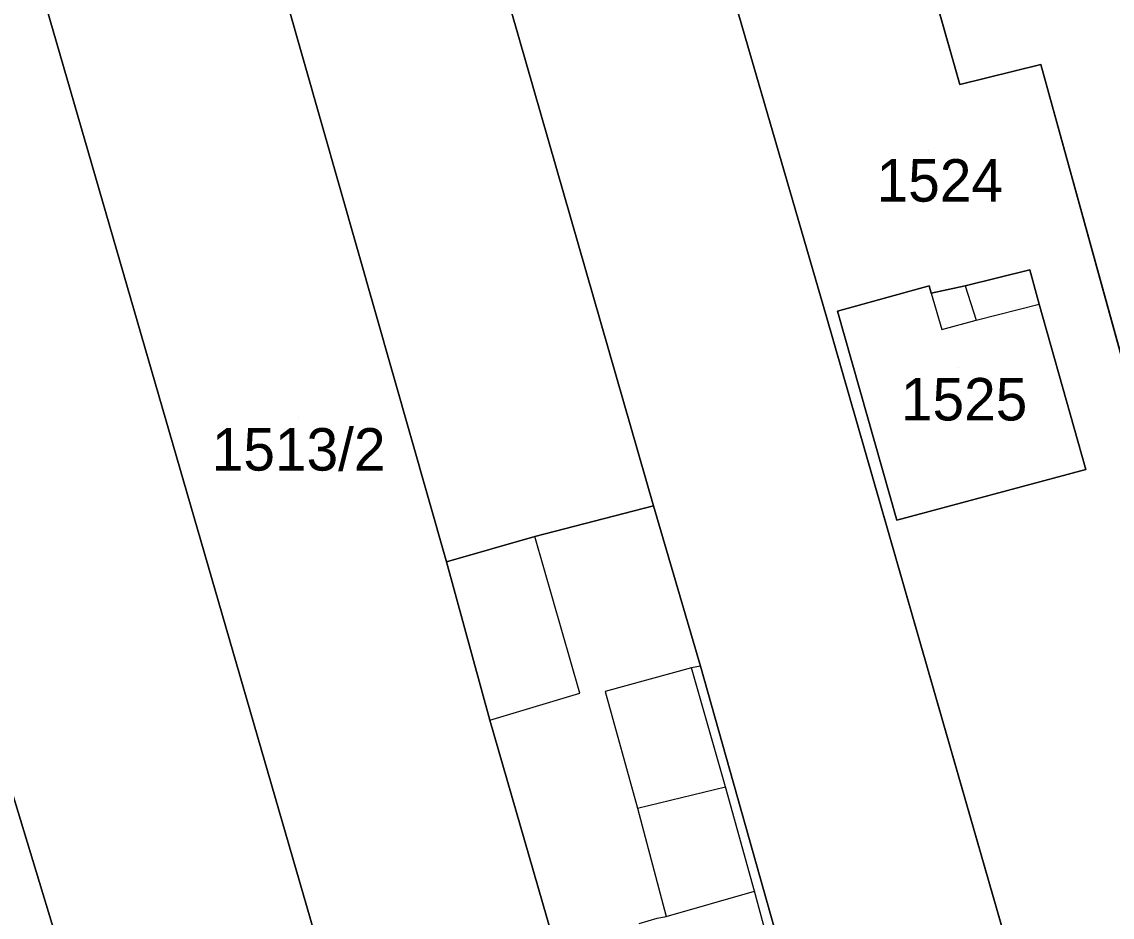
# Model space of a CAD drawing. Extents: x -263943 to -261149, y -1236934 to -1230686.
# Drawn here: x -262728.3 to -262676.9, y -1235130 to -1235087.9 of the extents above; entities that cross this region are included whole.
import ezdxf

# ---------------------------------------------------------------- set-up
doc = ezdxf.new("R2010")
doc.units = 0
for name, color, linetype in [('body_kn', 7, 'Continuous'), ('kladpar_druhypozemkov', 7, 'Continuous'), ('kladpar_hranice', 7, 'Continuous'), ('kladpar_parcelnecisla', 7, 'Continuous'), ('kladpar_plochy', 7, 'Continuous'), ('zappar_hrandruhpozemk', 7, 'Continuous')]:
    doc.layers.add(name, color=color, linetype=linetype)

msp = doc.modelspace()

# ---------------------------------------------------------------- linework, layer by layer
at = {"layer": 'body_kn'}
for p, q in [((-262680.29, -1235089.92), (-262680.29, -1235089.92)), ((-262684.1, -1235090.85), (-262684.1, -1235090.85)), ((-262680.8, -1235099.58), (-262680.8, -1235099.58)), ((-262685.55, -1235100.34), (-262685.55, -1235100.34)), ((-262685.46, -1235100.68), (-262685.46, -1235100.68)), ((-262685.46, -1235100.68), (-262685.46, -1235100.68)), ((-262683.85, -1235100.34), (-262683.85, -1235100.34)), ((-262683.85, -1235100.34), (-262683.85, -1235100.34)), ((-262680.37, -1235101.19), (-262680.37, -1235101.19)), ((-262689.87, -1235101.53), (-262689.87, -1235101.53)), ((-262690.38, -1235101.79), (-262690.38, -1235101.79)), ((-262683.34, -1235101.95), (-262683.34, -1235101.95)), ((-262683.34, -1235101.95), (-262683.34, -1235101.95)), ((-262684.95, -1235102.38), (-262684.95, -1235102.38)), ((-262678.17, -1235108.98), (-262678.17, -1235108.98)), ((-262698.52, -1235110.69), (-262698.52, -1235110.69)), ((-262687.07, -1235111.36), (-262687.07, -1235111.36)), ((-262687.07, -1235111.36), (-262687.07, -1235111.36)), ((-262704.12, -1235112.13), (-262704.12, -1235112.13)), ((-262708.28, -1235113.32), (-262708.28, -1235113.32)), ((-262708.28, -1235113.32), (-262708.28, -1235113.32)), ((-262696.74, -1235118.31), (-262696.74, -1235118.31)), ((-262696.32, -1235118.23), (-262696.32, -1235118.23)), ((-262696.32, -1235118.23), (-262696.32, -1235118.23)), ((-262702, -1235119.5), (-262702, -1235119.5)), ((-262700.81, -1235119.42), (-262700.81, -1235119.42)), ((-262706.24, -1235120.78), (-262706.24, -1235120.78)), ((-262706.24, -1235120.78), (-262706.24, -1235120.78)), ((-262695.13, -1235123.91), (-262695.13, -1235123.91)), ((-262699.28, -1235124.92), (-262699.28, -1235124.92)), ((-262699.28, -1235124.92), (-262699.28, -1235124.92)), ((-262693.77, -1235128.82), (-262693.77, -1235128.82)), ((-262693.77, -1235128.82), (-262693.77, -1235128.82)), ((-262697.93, -1235130.01), (-262697.93, -1235130.01)), ((-262697.93, -1235130.01), (-262697.93, -1235130.01))]:
    msp.add_line(p, q, dxfattribs=at)
at = {"layer": 'kladpar_druhypozemkov'}
for p, q in [((-262685.58, -1235093.97), (-262685.58, -1235093.97)), ((-262684.18, -1235104.17), (-262684.18, -1235104.17)), ((-262715.25, -1235106.53), (-262715.25, -1235106.53))]:
    msp.add_line(p, q, dxfattribs=at)
at = {"layer": 'kladpar_hranice'}
for points in [[(-262677.06, -1235148.13), (-262687.06, -1235151.01), (-262689.87, -1235141.1), (-262696.32, -1235118.23), (-262698.52, -1235110.69), (-262709.46, -1235072.64), (-262730.02, -1235000.18), (-262740.68, -1234964.77), (-262734.19, -1234947.6), (-262733.99, -1234945.35), (-262728.74, -1234964.72), (-262719.56, -1234998.75), (-262704.62, -1235052.64), (-262702.84, -1235058.91), (-262690.38, -1235101.79), (-262677.06, -1235148.13)], [(-262708.28, -1235113.32), (-262719.21, -1235074.93), (-262736.23, -1235014.5), (-262740.2, -1235000.18), (-262746.35, -1234980.33), (-262741.16, -1234966.05), (-262740.68, -1234964.77), (-262730.02, -1235000.18), (-262709.46, -1235072.64), (-262698.52, -1235110.69), (-262704.12, -1235112.13), (-262708.28, -1235113.32)], [(-262725.54, -1235134.68), (-262735.21, -1235102.86), (-262745.66, -1235067.84), (-262758.56, -1235026.34), (-262752.3, -1235002.58), (-262747.78, -1235017.78), (-262729.97, -1235077.43), (-262712.2, -1235138.71), (-262723.46, -1235141.93), (-262725.54, -1235134.68)], [(-262670.36, -1235139.23), (-262675.45, -1235122.37), (-262671.64, -1235121.26), (-262680.29, -1235089.92), (-262684.1, -1235090.85), (-262695.71, -1235050.01), (-262686.8, -1235047.46), (-262674.35, -1235091.27), (-262665.7, -1235122.02), (-262661.62, -1235136.68), (-262670.36, -1235139.23)], [(-262668.75, -1235144.31), (-262671.46, -1235145.07), (-262677.06, -1235148.13), (-262690.38, -1235101.79), (-262702.84, -1235058.91), (-262704.62, -1235052.64), (-262695.71, -1235050.01), (-262684.1, -1235090.85), (-262680.29, -1235089.92), (-262671.64, -1235121.26), (-262675.45, -1235122.37), (-262670.36, -1235139.23)], [(-262708.33, -1235152.06), (-262712.2, -1235138.71), (-262729.97, -1235077.43), (-262719.21, -1235074.93), (-262708.28, -1235113.32), (-262706.24, -1235120.78), (-262698.01, -1235149.24), (-262708.33, -1235152.06)], [(-262683.85, -1235100.34), (-262685.46, -1235100.68), (-262685.55, -1235100.34), (-262689.87, -1235101.53), (-262687.07, -1235111.36), (-262678.17, -1235108.98), (-262680.37, -1235101.19), (-262680.8, -1235099.58), (-262683.85, -1235100.34)], [(-262687.07, -1235111.36), (-262689.87, -1235101.53), (-262685.55, -1235100.34), (-262685.46, -1235100.68), (-262683.85, -1235100.34), (-262680.8, -1235099.58), (-262680.37, -1235101.19), (-262678.17, -1235108.98), (-262687.07, -1235111.36)], [(-262729.78, -1235143.66), (-262731.25, -1235141.15), (-262732.28, -1235139.44), (-262733.21, -1235137.32), (-262734.98, -1235132.36), (-262735.17, -1235131.83), (-262735.5, -1235131.98), (-262737.37, -1235127.24), (-262738.12, -1235127.56), (-262738.39, -1235126.81), (-262741.91, -1235116.32), (-262742.63, -1235114.19), (-262743.56, -1235111.64), (-262745.26, -1235105.8), (-262735.21, -1235102.86), (-262725.54, -1235134.68), (-262723.46, -1235141.93), (-262724.82, -1235142.31), (-262729.78, -1235143.66)], [(-262690.37, -1235141.19), (-262695.97, -1235142.8), (-262682.89, -1235181.68), (-262688.49, -1235182.2), (-262698.01, -1235149.24), (-262706.24, -1235120.78), (-262708.28, -1235113.32), (-262704.12, -1235112.13), (-262698.52, -1235110.69), (-262696.32, -1235118.23), (-262689.87, -1235141.1), (-262690.37, -1235141.19)]]:
    msp.add_lwpolyline(points, dxfattribs=at)
at = {"layer": 'kladpar_plochy'}
for p, q in [((-262695.71, -1235050.01), (-262684.1, -1235090.85)), ((-262690.38, -1235101.79), (-262702.84, -1235058.91)), ((-262684.1, -1235090.85), (-262680.29, -1235089.92)), ((-262680.29, -1235089.92), (-262671.64, -1235121.26)), ((-262680.8, -1235099.58), (-262683.85, -1235100.34)), ((-262680.37, -1235101.19), (-262680.8, -1235099.58)), ((-262685.55, -1235100.34), (-262689.87, -1235101.53)), ((-262685.46, -1235100.68), (-262685.55, -1235100.34)), ((-262683.85, -1235100.34), (-262685.46, -1235100.68)), ((-262678.17, -1235108.98), (-262680.37, -1235101.19)), ((-262689.87, -1235101.53), (-262687.07, -1235111.36)), ((-262677.06, -1235148.13), (-262690.38, -1235101.79)), ((-262687.07, -1235111.36), (-262678.17, -1235108.98))]:
    msp.add_line(p, q, dxfattribs=at)
for points in [[(-262677.06, -1235148.13), (-262687.06, -1235151.01), (-262689.87, -1235141.1), (-262696.32, -1235118.23), (-262698.52, -1235110.69), (-262709.46, -1235072.64), (-262730.02, -1235000.18), (-262740.68, -1234964.77), (-262734.19, -1234947.6), (-262733.99, -1234945.35), (-262728.74, -1234964.72), (-262719.56, -1234998.75), (-262704.62, -1235052.64), (-262702.84, -1235058.91), (-262690.38, -1235101.79)], [(-262708.28, -1235113.32), (-262719.21, -1235074.93), (-262736.23, -1235014.5), (-262740.2, -1235000.18), (-262746.35, -1234980.33), (-262741.16, -1234966.05), (-262740.68, -1234964.77), (-262730.02, -1235000.18), (-262709.46, -1235072.64), (-262698.52, -1235110.69), (-262704.12, -1235112.13)], [(-262725.54, -1235134.68), (-262735.21, -1235102.86), (-262745.66, -1235067.84), (-262758.56, -1235026.34), (-262752.3, -1235002.58), (-262747.78, -1235017.78), (-262729.97, -1235077.43), (-262712.2, -1235138.71), (-262723.46, -1235141.93)], [(-262670.36, -1235139.23), (-262675.45, -1235122.37), (-262671.64, -1235121.26), (-262680.29, -1235089.92), (-262684.1, -1235090.85), (-262695.71, -1235050.01), (-262686.8, -1235047.46), (-262674.35, -1235091.27), (-262665.7, -1235122.02), (-262661.62, -1235136.68)], [(-262708.33, -1235152.06), (-262712.2, -1235138.71), (-262729.97, -1235077.43), (-262719.21, -1235074.93), (-262708.28, -1235113.32), (-262706.24, -1235120.78), (-262698.01, -1235149.24)], [(-262687.07, -1235111.36), (-262689.87, -1235101.53), (-262685.55, -1235100.34), (-262685.46, -1235100.68), (-262683.85, -1235100.34), (-262680.8, -1235099.58), (-262680.37, -1235101.19), (-262678.17, -1235108.98)], [(-262729.78, -1235143.66), (-262731.25, -1235141.15), (-262732.28, -1235139.44), (-262733.21, -1235137.32), (-262734.98, -1235132.36), (-262735.17, -1235131.83), (-262735.5, -1235131.98), (-262737.37, -1235127.24), (-262738.12, -1235127.56), (-262738.39, -1235126.81), (-262741.91, -1235116.32), (-262742.63, -1235114.19), (-262743.56, -1235111.64), (-262745.26, -1235105.8), (-262735.21, -1235102.86), (-262725.54, -1235134.68), (-262723.46, -1235141.93), (-262724.82, -1235142.31)], [(-262690.37, -1235141.19), (-262695.97, -1235142.8), (-262682.89, -1235181.68), (-262688.49, -1235182.2), (-262698.01, -1235149.24), (-262706.24, -1235120.78), (-262708.28, -1235113.32), (-262704.12, -1235112.13), (-262698.52, -1235110.69), (-262696.32, -1235118.23), (-262689.87, -1235141.1)]]:
    msp.add_lwpolyline(points, close=True, dxfattribs=at)
at = {"layer": 'zappar_hrandruhpozemk'}
for p, q in [((-262683.85, -1235100.34), (-262683.34, -1235101.95)), ((-262683.34, -1235101.95), (-262680.37, -1235101.19)), ((-262702, -1235119.5), (-262704.12, -1235112.13)), ((-262706.24, -1235120.78), (-262702, -1235119.5)), ((-262699.28, -1235124.92), (-262695.13, -1235123.91)), ((-262697.93, -1235130.01), (-262693.77, -1235128.82)), ((-262690.54, -1235140.68), (-262693.77, -1235128.82))]:
    msp.add_line(p, q, dxfattribs=at)
for points in [[(-262685.46, -1235100.68), (-262684.95, -1235102.38), (-262683.34, -1235101.95)], [(-262696.32, -1235118.23), (-262696.74, -1235118.31), (-262700.81, -1235119.42), (-262699.28, -1235124.92), (-262697.93, -1235130.01)], [(-262693.77, -1235128.82), (-262695.13, -1235123.91), (-262696.74, -1235118.31)], [(-262699.2, -1235130.35), (-262698.35, -1235130.09), (-262697.93, -1235130.01)]]:
    msp.add_lwpolyline(points, dxfattribs=at)

# ---------------------------------------------------------------- texts
at = {"layer": 'kladpar_parcelnecisla'}
for s, p in [('1524', (-262688.022, -1235096.37)), ('1525', (-262686.877, -1235106.67)), ('1513/2', (-262719.325, -1235109.03))]:
    msp.add_text(s, height=2, dxfattribs=at).set_placement(p)

doc.saveas('drawing.dxf')
